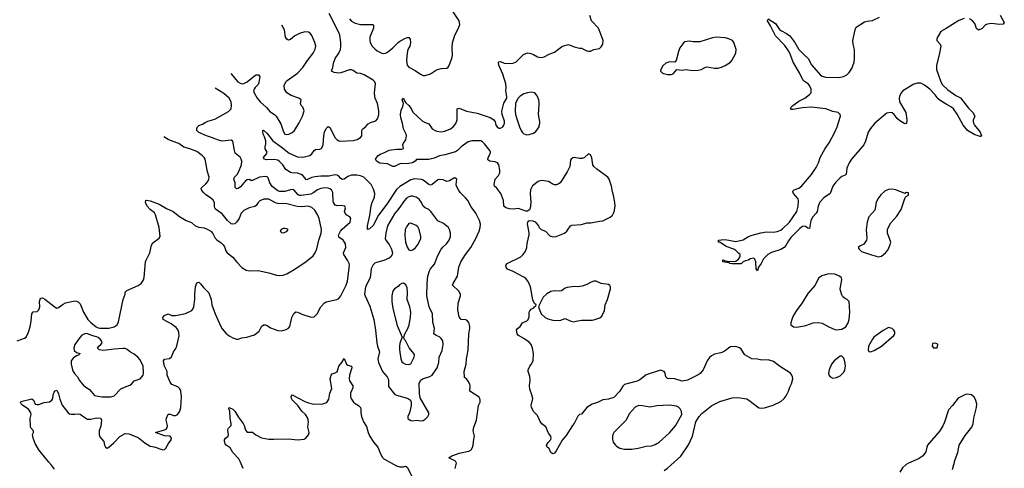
# Model space of a CAD drawing. Header units: inches. Extents: x 1449094 to 1618372, y 389908 to 534307.
# Tile 343 of 494: x 1514216 to 1525178, y 510694 to 515682. Entities that reach past the tile are written whole.
import ezdxf

# ---------------------------------------------------------------- set-up
doc = ezdxf.new("R2010")
doc.units = ezdxf.units.IN
doc.header["$MEASUREMENT"] = 0
doc.layers.add('B5511', color=7, linetype='Continuous')
doc.layers.add('B5521', color=7, linetype='Continuous')

msp = doc.modelspace()

# ---------------------------------------------------------------- linework, layer by layer
at = {"layer": 'B5511', "color": 5}
for points, elevation in [([(1519064, 510690), (1519080, 510750), (1519070, 510773), (1518995, 510810), (1519019, 510830), (1519110, 510863), (1519216, 510884), (1519241, 510899), (1519257, 510923), (1519265, 510950), (1519267, 510993), (1519278, 511050), (1519264, 511110), (1519274, 511150), (1519303, 511230), (1519326, 511390), (1519341, 511430), (1519344, 511450), (1519340, 511470), (1519330, 511484), (1519229, 511550), (1519232, 511608), (1519227, 511630), (1519210, 511664), (1519190, 511689), (1519170, 511702), (1519168, 511708), (1519163, 511770), (1519187, 511853), (1519192, 511912), (1519208, 512008), (1519217, 512190), (1519229, 512249), (1519229, 512270), (1519215, 512315), (1519198, 512338), (1519185, 512345), (1519130, 512347), (1519110, 512379), (1519094, 512454), (1519098, 512530), (1519124, 512610), (1519124, 512630), (1519105, 512665), (1519036, 512730), (1519043, 512750), (1519090, 512830), (1519107, 512930), (1519129, 512991), (1519179, 513070), (1519240, 513150), (1519293, 513250), (1519330, 513330), (1519342, 513370), (1519345, 513410), (1519335, 513450), (1519296, 513530), (1519241, 513601), (1519204, 513670), (1519181, 513701), (1519122, 513762), (1519100, 513790), (1519081, 513830), (1519076, 513850), (1519082, 513910), (1519070, 513922), (1519050, 513922), (1519001, 513890), (1518970, 513883), (1518930, 513902), (1518890, 513907), (1518870, 513901), (1518810, 513851), (1518790, 513843), (1518770, 513848), (1518710, 513897), (1518690, 513905), (1518613, 513913), (1518570, 513903), (1518450, 513828), (1518410, 513795), (1518304, 513630), (1518212, 513510), (1518150, 513394), (1518110, 513358), (1518090, 513349), (1518087, 513367), (1518090, 513390), (1518115, 513505), (1518129, 513611), (1518140, 513650), (1518167, 513710), (1518170, 513750), (1518156, 513796), (1518131, 513851), (1518060, 513920), (1518047, 513930), (1518010, 513947), (1517970, 513954), (1517910, 513954), (1517870, 513939), (1517830, 513909), (1517810, 513904), (1517790, 513918), (1517765, 513945), (1517750, 513954), (1517730, 513956), (1517657, 513943), (1517570, 513943), (1517504, 513936), (1517470, 513928), (1517410, 513903), (1517370, 513950), (1517350, 513961), (1517310, 513976), (1517250, 513978), (1517230, 513985), (1517178, 514018), (1517146, 514070), (1517110, 514107), (1517090, 514119), (1517050, 514127), (1516964, 514124), (1516937, 514130), (1516932, 514150), (1516964, 514190), (1516972, 514210), (1516948, 514248), (1516948, 514270), (1516957, 514303), (1516956, 514336), (1516941, 514381), (1516926, 514410), (1516922, 514438), (1516924, 514450), (1516930, 514453), (1516970, 514416), (1517036, 514336), (1517126, 514270), (1517217, 514197), (1517310, 514158), (1517370, 514155), (1517417, 514163), (1517446, 514174), (1517468, 514190), (1517494, 514226), (1517510, 514238), (1517558, 514242), (1517576, 514250), (1517594, 514290), (1517602, 514390), (1517610, 514430), (1517630, 514474), (1517650, 514493), (1517670, 514482), (1517728, 514370), (1517750, 514345), (1517770, 514335), (1517790, 514332), (1517930, 514338), (1517973, 514350), (1518010, 514371), (1518025, 514390), (1518026, 514450), (1518034, 514466), (1518070, 514496), (1518095, 514525), (1518121, 514539), (1518182, 514558), (1518200, 514580), (1518215, 514625), (1518216, 514670), (1518200, 514750), (1518174, 514810), (1518170, 514830), (1518168, 514870), (1518176, 514970), (1518169, 514990), (1518152, 515010), (1518050, 515068), (1518010, 515083), (1517970, 515088), (1517930, 515117), (1517910, 515124), (1517890, 515124), (1517790, 515090), (1517770, 515088), (1517716, 515096), (1517689, 515110), (1517702, 515150), (1517710, 515198), (1517727, 515250), (1517770, 515310), (1517787, 515350), (1517793, 515390), (1517791, 515430), (1517779, 515510), (1517770, 515539), (1517661, 515750)], 640), ([(1517890, 515693), (1517910, 515668), (1517950, 515645), (1518010, 515630), (1518150, 515630), (1518157, 515617), (1518156, 515590), (1518113, 515490), (1518113, 515450), (1518119, 515430), (1518141, 515390), (1518170, 515358), (1518197, 515337), (1518248, 515310), (1518270, 515306), (1518290, 515309), (1518310, 515320), (1518370, 515369), (1518430, 515430), (1518450, 515444), (1518510, 515477), (1518530, 515484), (1518550, 515484), (1518565, 515465), (1518569, 515430), (1518558, 515390), (1518539, 515350), (1518530, 515310), (1518522, 515230), (1518530, 515177), (1518550, 515154), (1518618, 515118), (1518677, 515077), (1518710, 515061), (1518730, 515061), (1518790, 515081), (1518856, 515124), (1518910, 515138), (1518970, 515143), (1518987, 515153), (1518995, 515165), (1519027, 515250), (1519035, 515285), (1519030, 515370), (1519035, 515425), (1519062, 515510), (1519103, 515590), (1519115, 515630), (1519109, 515670), (1519042, 515770)], 640), ([(1516566, 515084), (1516644, 514990), (1516670, 514975), (1516690, 514969), (1516710, 514972), (1516750, 514992), (1516830, 515057), (1516850, 515068), (1516876, 515070), (1516890, 515050), (1516877, 514983), (1516870, 514963), (1516839, 514930), (1516827, 514910), (1516818, 514890), (1516825, 514870), (1516861, 514810), (1516892, 514770), (1516965, 514705), (1517003, 514663), (1517052, 514630), (1517070, 514610), (1517124, 514524), (1517154, 514434), (1517170, 514410), (1517190, 514405), (1517212, 514408), (1517250, 514429), (1517275, 514450), (1517326, 514534), (1517365, 514610), (1517382, 514670), (1517369, 514709), (1517350, 514730), (1517343, 514750), (1517349, 514790), (1517324, 514810), (1517239, 514839), (1517189, 514869), (1517165, 514910), (1517162, 514950), (1517179, 514990), (1517194, 515006), (1517310, 515088), (1517368, 515150), (1517420, 515230), (1517483, 515310), (1517506, 515354), (1517513, 515390), (1517503, 515430), (1517468, 515508), (1517452, 515532), (1517430, 515545), (1517390, 515546), (1517330, 515530), (1517278, 515502), (1517230, 515461), (1517210, 515456), (1517190, 515466), (1517175, 515490), (1517163, 515570), (1517136, 515620)], 660), ([(1520000, 513886), (1519990, 513882), (1519926, 513834), (1519904, 513790), (1519898, 513750), (1519907, 513650), (1519899, 513581), (1519893, 513567), (1519881, 513559), (1519870, 513553), (1519850, 513552), (1519770, 513581), (1519710, 513576), (1519670, 513580), (1519630, 513591), (1519605, 513610), (1519603, 513670), (1519581, 513730), (1519572, 513750), (1519530, 513809), (1519502, 513830), (1519499, 513850), (1519511, 513910), (1519548, 513950), (1519560, 513980), (1519562, 514010), (1519550, 514070), (1519535, 514090), (1519510, 514103), (1519451, 514111), (1519430, 514125), (1519433, 514150), (1519455, 514190), (1519458, 514210), (1519451, 514229), (1519390, 514303), (1519370, 514323), (1519350, 514334), (1519250, 514335), (1519210, 514323), (1519131, 514270), (1519090, 514227), (1519068, 514212), (1518950, 514178), (1518890, 514169), (1518830, 514143), (1518771, 514129), (1518633, 514127), (1518619, 514110), (1518590, 514090), (1518550, 514082), (1518450, 514078), (1518389, 514049), (1518369, 514049), (1518310, 514078), (1518226, 514086), (1518188, 514110), (1518178, 514130), (1518205, 514170), (1518230, 514187), (1518270, 514201), (1518328, 514230), (1518410, 514242), (1518470, 514241), (1518489, 514250), (1518482, 514290), (1518490, 514310), (1518514, 514346), (1518521, 514390), (1518518, 514410), (1518490, 514470), (1518480, 514530), (1518460, 514590), (1518456, 514630), (1518463, 514677), (1518482, 514718), (1518489, 514750), (1518475, 514790), (1518489, 514811), (1518500, 514781), (1518517, 514757), (1518550, 514730), (1518574, 514694), (1518593, 514653), (1518698, 514558), (1518722, 514542), (1518770, 514524), (1518810, 514470), (1518833, 514453), (1518862, 514442), (1518910, 514435), (1518950, 514442), (1519012, 514468), (1519045, 514495), (1519071, 514529), (1519087, 514570), (1519087, 514690), (1519110, 514700), (1519190, 514666), (1519310, 514643), (1519455, 514595), (1519495, 514570), (1519508, 514548), (1519519, 514510), (1519531, 514490), (1519550, 514478), (1519570, 514475), (1519594, 514490), (1519607, 514510), (1519614, 514530), (1519614, 514554), (1519589, 514630), (1519585, 514665), (1519607, 514753), (1519639, 514810), (1519641, 514830), (1519629, 514890), (1519632, 514930), (1519627, 514970), (1519595, 515075), (1519550, 515178), (1519547, 515210), (1519550, 515215), (1519570, 515216), (1519610, 515199), (1519635, 515195), (1519710, 515198), (1519745, 515215), (1519826, 515294), (1519850, 515308), (1519870, 515313), (1519907, 515307), (1519936, 515296), (1519982, 515270), (1520000, 515267)], 620), ([(1514603, 510683), (1514570, 510730), (1514540, 510760), (1514430, 510897), (1514390, 510970), (1514366, 511030), (1514359, 511070), (1514369, 511090), (1514369, 511110), (1514342, 511142), (1514337, 511157), (1514332, 511248), (1514344, 511290), (1514341, 511310), (1514313, 511350), (1514253, 511390), (1514233, 511410), (1514227, 511430), (1514230, 511438), (1514350, 511467), (1514370, 511451), (1514388, 511408), (1514410, 511404), (1514430, 511404), (1514490, 511427), (1514550, 511434), (1514573, 511450), (1514584, 511470), (1514588, 511510), (1514600, 511540), (1514610, 511554), (1514630, 511564), (1514650, 511523), (1514664, 511464), (1514690, 511395), (1514755, 511310), (1514770, 511301), (1514790, 511297), (1514830, 511295), (1514870, 511300), (1514890, 511295), (1514930, 511264), (1514970, 511241), (1515010, 511240), (1515070, 511256), (1515119, 511250), (1515127, 511230), (1515124, 511196), (1515119, 511161), (1515103, 511110), (1515100, 511070), (1515110, 511042), (1515155, 510990), (1515160, 510950), (1515170, 510927), (1515190, 510919), (1515210, 510928), (1515263, 510977), (1515330, 511048), (1515390, 511082), (1515430, 511077), (1515536, 511036), (1515610, 510976), (1515670, 510941), (1515713, 510933), (1515810, 510899), (1515830, 510904), (1515844, 510916), (1515873, 510970), (1515904, 511010), (1515907, 511030), (1515890, 511050), (1515830, 511056), (1515728, 511090), (1515830, 511122), (1515846, 511130), (1515857, 511143), (1515862, 511170), (1515847, 511230), (1515850, 511250), (1515870, 511296), (1515890, 511297), (1515930, 511282), (1515950, 511281), (1515971, 511289), (1515989, 511310), (1516001, 511330), (1516011, 511370), (1516018, 511490), (1516012, 511552), (1515999, 511579), (1515978, 511598), (1515910, 511626), (1515892, 511650), (1515857, 511730), (1515858, 511770), (1515830, 511830), (1515816, 511884), (1515816, 511890), (1515830, 511906), (1515884, 511916), (1515906, 511934), (1515927, 511990), (1515954, 512026), (1515965, 512055), (1515993, 512167), (1515990, 512205), (1515981, 512230), (1515958, 512258), (1515901, 512301), (1515813, 512350), (1515809, 512370), (1515830, 512393), (1515870, 512411), (1515910, 512393), (1515950, 512394), (1516064, 512416), (1516133, 512450), (1516149, 512470), (1516156, 512490), (1516167, 512570), (1516167, 512630), (1516174, 512710), (1516190, 512756), (1516210, 512762), (1516230, 512746), (1516263, 512703), (1516324, 512644), (1516349, 512570), (1516357, 512510), (1516392, 512410), (1516424, 512344), (1516454, 512270), (1516470, 512244), (1516510, 512197), (1516550, 512165), (1516590, 512143), (1516630, 512131), (1516650, 512131), (1516690, 512143), (1516746, 512150), (1516830, 512179), (1516883, 512217), (1516908, 512272), (1516930, 512288), (1516950, 512288), (1516970, 512281), (1517010, 512256), (1517090, 512225), (1517130, 512224), (1517183, 512237), (1517209, 512251), (1517224, 512270), (1517247, 512370), (1517270, 512416), (1517290, 512434), (1517310, 512431), (1517370, 512405), (1517450, 512379), (1517490, 512376), (1517529, 512411), (1517570, 512491), (1517610, 512535), (1517630, 512546), (1517749, 512571), (1517770, 512583), (1517793, 512610), (1517852, 512730), (1517865, 512775), (1517887, 512950), (1517884, 512970), (1517867, 513010), (1517824, 513070), (1517822, 513090), (1517846, 513150), (1517842, 513190), (1517833, 513210), (1517816, 513230), (1517770, 513264), (1517767, 513287), (1517789, 513330), (1517806, 513354), (1517894, 513430), (1517902, 513470), (1517891, 513491), (1517859, 513510), (1517839, 513530), (1517833, 513550), (1517844, 513590), (1517838, 513610), (1517795, 513615), (1517750, 513614), (1517730, 513620), (1517720, 513630), (1517710, 513650), (1517707, 513667), (1517701, 513761), (1517689, 513789), (1517670, 513802), (1517649, 513809), (1517611, 513811), (1517570, 513806), (1517532, 513790), (1517490, 513759), (1517457, 513743), (1517350, 513728), (1517330, 513729), (1517316, 513736), (1517270, 513789), (1517250, 513795), (1517230, 513792), (1517170, 513773), (1517110, 513772), (1517090, 513778), (1517027, 513827), (1517002, 513870), (1516983, 513923), (1516970, 513935), (1516950, 513937), (1516888, 513932), (1516810, 513894), (1516790, 513895), (1516770, 513906), (1516750, 513903), (1516730, 513890), (1516676, 513824), (1516650, 513807), (1516630, 513801), (1516616, 513816), (1516615, 513870), (1516602, 513910), (1516609, 513930), (1516639, 513961), (1516654, 513986), (1516684, 514070), (1516688, 514110), (1516683, 514130), (1516670, 514154), (1516617, 514197), (1516607, 514227), (1516590, 514330), (1516570, 514341), (1516471, 514331), (1516430, 514341), (1516353, 514373), (1516296, 514390), (1516210, 514427), (1516189, 514450), (1516189, 514471), (1516195, 514490), (1516210, 514505), (1516250, 514519), (1516280, 514540), (1516310, 514555), (1516390, 514577), (1516540, 514660), (1516570, 514690), (1516576, 514730), (1516570, 514770), (1516550, 514811), (1516490, 514861), (1516394, 514922)], 660), ([(1520000, 514759), (1519996, 514790), (1519976, 514836), (1519950, 514868), (1519910, 514876), (1519869, 514871), (1519830, 514858), (1519788, 514832), (1519765, 514810), (1519743, 514770), (1519738, 514750), (1519733, 514670), (1519736, 514630), (1519746, 514590), (1519779, 514490), (1519798, 514450), (1519810, 514430), (1519830, 514413), (1519863, 514403), (1519890, 514405), (1519938, 514422), (1519961, 514439), (1519998, 514490), (1520000, 514498)], 620), ([(1520000, 514586), (1519991, 514629), (1520000, 514738)], 620), ([(1514190, 512110), (1514270, 512139), (1514287, 512153), (1514313, 512207), (1514332, 512268), (1514344, 512330), (1514350, 512412), (1514367, 512433), (1514410, 512437), (1514430, 512456), (1514439, 512490), (1514438, 512550), (1514444, 512576), (1514453, 512587), (1514470, 512588), (1514495, 512575), (1514610, 512487), (1514630, 512476), (1514650, 512481), (1514701, 512519), (1514728, 512532), (1514830, 512555), (1514850, 512551), (1514870, 512541), (1514890, 512523), (1514928, 512428), (1514976, 512350), (1515010, 512314), (1515068, 512268), (1515090, 512255), (1515110, 512251), (1515210, 512253), (1515270, 512266), (1515301, 512290), (1515318, 512322), (1515370, 512570), (1515389, 512630), (1515390, 512652), (1515408, 512670), (1515534, 512726), (1515569, 512750), (1515584, 512770), (1515596, 512790), (1515603, 512817), (1515618, 512990), (1515624, 513010), (1515664, 513090), (1515685, 513175), (1515700, 513201), (1515769, 513251), (1515779, 513270), (1515771, 513370), (1515730, 513514), (1515716, 513536), (1515670, 513572), (1515637, 513610), (1515617, 513650), (1515622, 513670), (1515630, 513674), (1515670, 513668), (1515770, 513630), (1515850, 513581), (1515924, 513550), (1515995, 513495), (1516070, 513449), (1516130, 513426), (1516170, 513391), (1516210, 513375), (1516270, 513367), (1516310, 513350), (1516345, 513330), (1516365, 513305), (1516393, 513253), (1516413, 513233), (1516461, 513201), (1516480, 513180), (1516495, 513155), (1516510, 513111), (1516527, 513090), (1516590, 513041), (1516630, 512991), (1516690, 512928), (1516738, 512898), (1516771, 512891), (1516870, 512895), (1516990, 512869), (1517077, 512843), (1517110, 512838), (1517150, 512842), (1517190, 512855), (1517290, 512914), (1517405, 512995), (1517482, 513058), (1517507, 513090), (1517526, 513134), (1517545, 513230), (1517572, 513310), (1517576, 513350), (1517550, 513470), (1517537, 513510), (1517503, 513563), (1517470, 513594), (1517430, 513607), (1517350, 513601), (1517306, 513606), (1517190, 513633), (1517090, 513639), (1517066, 513646), (1516990, 513687), (1516933, 513687), (1516890, 513667), (1516872, 513648), (1516850, 513615), (1516836, 513604), (1516770, 513592), (1516710, 513559), (1516683, 513530), (1516659, 513470), (1516630, 513430), (1516610, 513414), (1516590, 513408), (1516570, 513414), (1516529, 513449), (1516470, 513524), (1516397, 513577), (1516389, 513590), (1516386, 513606), (1516387, 513650), (1516370, 513677), (1516342, 513702), (1516290, 513733), (1516261, 513761), (1516239, 513790), (1516238, 513810), (1516243, 513817), (1516290, 513856), (1516310, 513882), (1516323, 513910), (1516325, 513930), (1516306, 513990), (1516280, 514130), (1516270, 514150), (1516252, 514170), (1516190, 514216), (1516110, 514247), (1516044, 514264), (1515990, 514304), (1515913, 514330), (1515870, 514351), (1515823, 514380)], 680), ([(1520000, 511238), (1519981, 511281), (1519942, 511322), (1519914, 511370), (1519909, 511390), (1519929, 511470), (1519919, 511510), (1519894, 511574), (1519892, 511610), (1519898, 511678), (1519894, 511714), (1519878, 511770), (1519878, 511790), (1519895, 511830), (1519912, 511848), (1519932, 511890), (1519936, 511970), (1519927, 512030), (1519909, 512070), (1519890, 512096), (1519830, 512137), (1519769, 512170), (1519755, 512190), (1519749, 512230), (1519758, 512250), (1519789, 512271), (1519815, 512310), (1519870, 512338), (1519889, 512370), (1519889, 512429), (1519895, 512445), (1519910, 512462), (1519942, 512478), (1519946, 512490), (1519962, 512498), (1519966, 512510), (1519948, 512528), (1519930, 512566), (1519905, 512710), (1519879, 512770), (1519850, 512803), (1519830, 512818), (1519710, 512882), (1519648, 512908), (1519632, 512930), (1519629, 512950), (1519645, 512970), (1519794, 513046), (1519821, 513070), (1519849, 513110), (1519863, 513150), (1519867, 513193), (1519889, 513290), (1519889, 513311), (1519869, 513411), (1519879, 513441), (1519890, 513451), (1519930, 513447), (1519954, 513434), (1519991, 513391), (1519996, 513376), (1520000, 513372)], 620), ([(1520000, 512507), (1519992, 512490), (1520000, 512468)], 620), ([(1516704, 510690), (1516672, 510770), (1516657, 510797), (1516590, 510870), (1516560, 510920), (1516514, 510950), (1516504, 510964), (1516495, 510990), (1516496, 511010), (1516509, 511030), (1516538, 511050), (1516541, 511070), (1516532, 511110), (1516534, 511126), (1516541, 511139), (1516569, 511170), (1516572, 511188), (1516558, 511250), (1516555, 511330), (1516546, 511354), (1516550, 511370), (1516590, 511352), (1516610, 511330), (1516647, 511267), (1516704, 511190), (1516715, 511170), (1516730, 511118), (1516750, 511096), (1516810, 511097), (1516846, 511066), (1516910, 511034), (1516990, 511018), (1517044, 511016), (1517210, 511022), (1517310, 511011), (1517383, 511017), (1517397, 511023), (1517433, 511067), (1517438, 511090), (1517426, 511150), (1517432, 511210), (1517425, 511250), (1517397, 511290), (1517357, 511330), (1517312, 511392), (1517250, 511456), (1517242, 511470), (1517238, 511490), (1517241, 511499), (1517250, 511511), (1517390, 511435), (1517430, 511420), (1517490, 511406), (1517590, 511411), (1517635, 511426), (1517658, 511462), (1517671, 511530), (1517690, 511582), (1517674, 511690), (1517684, 511730), (1517696, 511744), (1517730, 511754), (1517750, 511766), (1517770, 511830), (1517802, 511870), (1517830, 511916), (1517855, 511850), (1517870, 511839), (1517911, 511830), (1517913, 511810), (1517890, 511730), (1517886, 511690), (1517890, 511667), (1517926, 511610), (1517926, 511590), (1517900, 511530), (1517900, 511490), (1517910, 511464), (1517934, 511430), (1517950, 511414), (1517990, 511390), (1518010, 511370), (1518014, 511350), (1518013, 511310), (1518023, 511270), (1518045, 511210), (1518077, 511157), (1518095, 511090), (1518110, 511056), (1518160, 510980), (1518202, 510930), (1518234, 510854), (1518255, 510815), (1518270, 510799), (1518410, 510722), (1518450, 510711), (1518489, 510711), (1518510, 510716), (1518530, 510705), (1518590, 510590)], 640)]:
    msp.add_lwpolyline(points, dxfattribs=dict(at, elevation=elevation))
for points, elevation in [([(1518590, 513721), (1518570, 513719), (1518549, 513711), (1518524, 513696), (1518499, 513670), (1518439, 513581), (1518390, 513522), (1518311, 513390), (1518292, 513310), (1518287, 513250), (1518294, 513230), (1518330, 513182), (1518356, 513130), (1518366, 513090), (1518364, 513070), (1518350, 513044), (1518330, 513030), (1518270, 513006), (1518190, 512983), (1518170, 512975), (1518150, 512958), (1518130, 512910), (1518117, 512810), (1518068, 512710), (1518056, 512630), (1518061, 512610), (1518115, 512495), (1518158, 512350), (1518178, 512230), (1518193, 512090), (1518201, 512050), (1518223, 511990), (1518204, 511910), (1518210, 511870), (1518257, 511770), (1518307, 511710), (1518317, 511690), (1518323, 511670), (1518324, 511604), (1518394, 511514), (1518410, 511506), (1518518, 511478), (1518546, 511466), (1518566, 511450), (1518576, 511430), (1518576, 511390), (1518557, 511310), (1518536, 511270), (1518536, 511250), (1518543, 511243), (1518570, 511224), (1518590, 511221), (1518630, 511228), (1518690, 511223), (1518710, 511226), (1518730, 511238), (1518759, 511270), (1518772, 511290), (1518772, 511310), (1518676, 511476), (1518666, 511526), (1518665, 511635), (1518680, 511670), (1518701, 511690), (1518784, 511716), (1518810, 511730), (1518865, 511810), (1518882, 511870), (1518885, 511930), (1518918, 512002), (1518931, 512070), (1518926, 512110), (1518910, 512138), (1518890, 512154), (1518852, 512170), (1518827, 512190), (1518835, 512250), (1518817, 512317), (1518812, 512410), (1518776, 512490), (1518749, 512610), (1518753, 512747), (1518762, 512830), (1518778, 512890), (1518790, 512910), (1518836, 512964), (1518868, 513052), (1518909, 513131), (1518930, 513156), (1518967, 513190), (1518998, 513230), (1519011, 513270), (1519012, 513310), (1519003, 513350), (1518990, 513372), (1518935, 513415), (1518870, 513446), (1518794, 513550), (1518770, 513570), (1518730, 513589), (1518710, 513607), (1518690, 513650), (1518665, 513685), (1518629, 513709)], 660), ([(1517170, 513361), (1517150, 513360), (1517126, 513350), (1517116, 513330), (1517130, 513316), (1517150, 513314), (1517190, 513328), (1517204, 513350), (1517190, 513358)], 720), ([(1518570, 513421), (1518550, 513417), (1518521, 513379), (1518509, 513350), (1518504, 513284), (1518513, 513210), (1518530, 513153), (1518550, 513124), (1518570, 513117), (1518590, 513123), (1518618, 513142), (1518654, 513186), (1518683, 513250), (1518684, 513270), (1518664, 513350), (1518650, 513378), (1518630, 513394)], 680), ([(1518490, 512753), (1518470, 512748), (1518446, 512734), (1518430, 512716), (1518390, 512689), (1518376, 512670), (1518367, 512650), (1518359, 512610), (1518359, 512550), (1518370, 512470), (1518420, 512280), (1518474, 512150), (1518450, 512084), (1518444, 512050), (1518445, 512010), (1518458, 511910), (1518470, 511879), (1518485, 511865), (1518511, 511851), (1518550, 511847), (1518570, 511857), (1518580, 511870), (1518608, 511930), (1518611, 511950), (1518604, 511970), (1518553, 512033), (1518510, 512114), (1518496, 512130), (1518492, 512150), (1518504, 512190), (1518536, 512250), (1518551, 512290), (1518568, 512370), (1518572, 512430), (1518560, 512490), (1518530, 512570), (1518534, 512650), (1518530, 512701), (1518515, 512735)], 680), ([(1514950, 512192), (1514910, 512173), (1514890, 512153), (1514829, 512070), (1514821, 512030), (1514824, 512004), (1514850, 511983), (1514891, 511970), (1514871, 511950), (1514850, 511943), (1514810, 511917), (1514789, 511890), (1514789, 511850), (1514804, 511790), (1514810, 511770), (1514826, 511746), (1514859, 511710), (1514882, 511670), (1514929, 511609), (1514995, 511570), (1515050, 511502), (1515130, 511489), (1515230, 511490), (1515270, 511498), (1515344, 511576), (1515384, 511596), (1515443, 511617), (1515462, 511630), (1515492, 511668), (1515556, 511690), (1515578, 511710), (1515591, 511730), (1515595, 511750), (1515591, 511830), (1515559, 511899), (1515531, 511931), (1515490, 511964), (1515450, 511986), (1515414, 512014), (1515390, 512024), (1515370, 512027), (1515270, 512019), (1515150, 512002), (1515102, 512010), (1515084, 512030), (1515097, 512050), (1515121, 512070), (1515133, 512090), (1515129, 512110), (1515114, 512130), (1515090, 512149), (1515070, 512157), (1515030, 512166), (1514970, 512189)], 680)]:
    msp.add_lwpolyline(points, close=True, dxfattribs=dict(at, elevation=elevation))
at = {"layer": 'B5521', "color": 5}
for points, elevation in [([(1520000, 515267), (1520030, 515263), (1520055, 515270), (1520110, 515299), (1520170, 515322), (1520250, 515381), (1520270, 515391), (1520325, 515405), (1520390, 515381), (1520447, 515367), (1520470, 515367), (1520530, 515336), (1520550, 515331), (1520570, 515331), (1520610, 515351), (1520670, 515364), (1520690, 515381), (1520707, 515410), (1520712, 515450), (1520669, 515570), (1520660, 515590), (1520584, 515670), (1520565, 515730)], 620), ([(1524730, 515696), (1524670, 515674), (1524530, 515585), (1524470, 515553), (1524433, 515490), (1524426, 515470), (1524428, 515450), (1524464, 515410), (1524470, 515390), (1524453, 515290), (1524424, 515176), (1524422, 515130), (1524470, 514990), (1524490, 514960), (1524550, 514903), (1524640, 514840), (1524690, 514813), (1524778, 514698), (1524826, 514650), (1524851, 514610), (1524833, 514567), (1524831, 514550), (1524836, 514530), (1524845, 514510), (1524908, 514430), (1524925, 514390), (1524917, 514383), (1524910, 514383), (1524876, 514396), (1524850, 514401), (1524770, 514450), (1524721, 514510), (1524653, 514633), (1524612, 514692), (1524591, 514711), (1524530, 514742), (1524463, 514783), (1524443, 514803), (1524410, 514848), (1524350, 514909), (1524290, 514954), (1524250, 514975), (1524210, 514978), (1524170, 514965), (1524050, 514892), (1524031, 514870), (1524010, 514830), (1524007, 514810), (1524013, 514770), (1524080, 514650), (1524092, 514568), (1524090, 514527), (1524070, 514526), (1524016, 514556), (1523984, 514584), (1523950, 514628), (1523930, 514645), (1523910, 514652), (1523870, 514643), (1523850, 514630), (1523736, 514530), (1523688, 514472), (1523662, 514430), (1523632, 514330), (1523613, 514290), (1523477, 514130), (1523451, 514090), (1523425, 514030), (1523416, 513964), (1523406, 513954), (1523370, 513939), (1523350, 513924), (1523304, 513876), (1523270, 513830), (1523238, 513750), (1523170, 513703), (1523125, 513654), (1523105, 513610), (1523095, 513550), (1523083, 513530), (1523045, 513490), (1523023, 513450), (1523010, 513359), (1522990, 513365), (1522963, 513383), (1522950, 513386), (1522930, 513382), (1522900, 513360), (1522801, 513259), (1522775, 513225), (1522747, 513170), (1522729, 513150), (1522690, 513128), (1522585, 513095), (1522547, 513073), (1522497, 513023), (1522470, 512970), (1522442, 512930), (1522430, 512889), (1522414, 512910), (1522410, 512990), (1522400, 513020), (1522390, 513032), (1522350, 513023), (1522330, 513010), (1522298, 513002), (1522272, 512988), (1522248, 512968), (1522150, 512966), (1522122, 512970), (1522110, 512982), (1522090, 512981), (1522046, 512990), (1522046, 513010), (1522049, 513011), (1522064, 513004), (1522110, 512995), (1522190, 512998), (1522220, 513020), (1522228, 513030), (1522238, 513050), (1522238, 513070), (1522221, 513081), (1522190, 513115), (1522168, 513130), (1522082, 513162), (1522010, 513207), (1521998, 513210), (1521998, 513230), (1522024, 513236), (1522070, 513238), (1522190, 513216), (1522270, 513235), (1522330, 513270), (1522370, 513287), (1522467, 513313), (1522530, 513322), (1522610, 513321), (1522650, 513328), (1522690, 513341), (1522710, 513355), (1522788, 513430), (1522868, 513550), (1522882, 513610), (1522888, 513668), (1522884, 513690), (1522832, 513750), (1522823, 513770), (1522825, 513775), (1522837, 513790), (1522890, 513809), (1522924, 513836), (1523030, 513960), (1523082, 514038), (1523110, 514090), (1523127, 514150), (1523184, 514250), (1523230, 514312), (1523290, 514432), (1523317, 514490), (1523355, 514610), (1523351, 514630), (1523330, 514650), (1523270, 514660), (1523190, 514691), (1523030, 514710), (1522930, 514703), (1522825, 514685), (1522805, 514685), (1522799, 514690), (1522805, 514710), (1522823, 514730), (1522890, 514775), (1522959, 514810), (1523011, 514850), (1523028, 514870), (1523029, 514910), (1523011, 514950), (1522995, 514970), (1522954, 514994), (1522934, 515014), (1522899, 515090), (1522826, 515210), (1522790, 515310), (1522776, 515336), (1522736, 515396), (1522630, 515503), (1522574, 515614), (1522551, 515650), (1522543, 515670), (1522544, 515684)], 580), ([(1522550, 515692), (1522630, 515640), (1522675, 515575), (1522698, 515558), (1522755, 515530), (1522790, 515502), (1522846, 515430), (1522891, 515351), (1522950, 515290), (1522996, 515250), (1523030, 515182), (1523130, 515067), (1523150, 515053), (1523190, 515042), (1523341, 515039), (1523389, 515050), (1523424, 515070), (1523450, 515096), (1523479, 515141), (1523507, 515210), (1523512, 515252), (1523511, 515350), (1523497, 515410), (1523493, 515450), (1523517, 515570), (1523530, 515601), (1523623, 515657), (1523653, 515667), (1523710, 515672), (1523790, 515710)], 580), ([(1525132, 515732), (1525178, 515650), (1525166, 515634), (1525130, 515629), (1525030, 515639), (1524990, 515633), (1524970, 515624), (1524930, 515586), (1524890, 515565), (1524870, 515583), (1524850, 515639), (1524824, 515670), (1524790, 515694)], 580), ([(1520000, 514738), (1520001, 514750), (1520000, 514759)], 620), ([(1520000, 514498), (1520007, 514530), (1520007, 514550), (1520000, 514586)], 620), ([(1520000, 513372), (1520022, 513350), (1520070, 513331), (1520118, 513278), (1520150, 513266), (1520190, 513272), (1520282, 513310), (1520306, 513330), (1520347, 513390), (1520362, 513398), (1520470, 513405), (1520530, 513424), (1520576, 513424), (1520670, 513443), (1520710, 513446), (1520790, 513486), (1520815, 513510), (1520836, 513544), (1520846, 513610), (1520843, 513650), (1520828, 513730), (1520815, 513770), (1520806, 513830), (1520778, 513910), (1520763, 513930), (1520641, 514021), (1520609, 514050), (1520596, 514070), (1520585, 514145), (1520570, 514178), (1520563, 514183), (1520550, 514189), (1520503, 514150), (1520480, 514140), (1520450, 514139), (1520390, 514150), (1520375, 514145), (1520355, 514130), (1520350, 514119), (1520341, 514050), (1520313, 513990), (1520250, 513889), (1520234, 513870), (1520210, 513852), (1520190, 513845), (1520170, 513846), (1520150, 513852), (1520102, 513882), (1520030, 513896), (1520000, 513886)], 620), ([(1520000, 512468), (1520021, 512410), (1520067, 512370), (1520096, 512356), (1520150, 512340), (1520230, 512338), (1520290, 512359), (1520352, 512330), (1520384, 512324), (1520410, 512329), (1520470, 512342), (1520590, 512340), (1520610, 512344), (1520674, 512366), (1520696, 512384), (1520728, 512450), (1520736, 512510), (1520759, 512570), (1520792, 512690), (1520795, 512710), (1520787, 512727), (1520770, 512736), (1520690, 512747), (1520634, 512774), (1520610, 512776), (1520577, 512763), (1520530, 512736), (1520480, 512720), (1520428, 512712), (1520390, 512714), (1520310, 512704), (1520290, 512696), (1520250, 512667), (1520230, 512663), (1520170, 512667), (1520130, 512658), (1520085, 512635), (1520043, 512597), (1520000, 512507)], 620), ([(1521390, 510668), (1521430, 510696), (1521575, 510830), (1521664, 510956), (1521707, 511050), (1521745, 511210), (1521780, 511270), (1521810, 511304), (1521921, 511390), (1522010, 511438), (1522150, 511476), (1522210, 511482), (1522310, 511467), (1522350, 511441), (1522430, 511376), (1522450, 511366), (1522470, 511363), (1522510, 511365), (1522605, 511395), (1522690, 511438), (1522726, 511470), (1522750, 511501), (1522775, 511550), (1522790, 511596), (1522810, 511631), (1522822, 511690), (1522821, 511710), (1522812, 511730), (1522796, 511750), (1522675, 511830), (1522610, 511880), (1522550, 511900), (1522477, 511897), (1522430, 511906), (1522369, 511909), (1522290, 511954), (1522250, 512017), (1522230, 512035), (1522190, 512048), (1522130, 512045), (1522110, 512034), (1522085, 512010), (1522051, 511989), (1522022, 511978), (1521950, 511961), (1521917, 511943), (1521896, 511924), (1521870, 511889), (1521825, 511790), (1521792, 511748), (1521770, 511732), (1521650, 511675), (1521590, 511664), (1521510, 511688), (1521430, 511693), (1521410, 511710), (1521401, 511750), (1521390, 511769), (1521350, 511784), (1521190, 511733), (1521121, 511679), (1521090, 511661), (1520990, 511638), (1520950, 511624), (1520930, 511607), (1520893, 511547), (1520830, 511482), (1520770, 511464), (1520710, 511455), (1520650, 511427), (1520590, 511408), (1520530, 511370), (1520470, 511297), (1520450, 511290), (1520430, 511272), (1520390, 511190), (1520372, 511168), (1520301, 511059), (1520255, 511005), (1520190, 510889), (1520170, 510862), (1520150, 510855), (1520130, 510869), (1520112, 510912), (1520089, 510930), (1520082, 510950), (1520100, 510980), (1520130, 511012), (1520135, 511030), (1520129, 511050), (1520105, 511085), (1520074, 511154), (1520029, 511189), (1520010, 511215), (1520000, 511238)], 620), ([(1524601, 510679), (1524632, 510790), (1524661, 510870), (1524674, 510950), (1524742, 511058), (1524817, 511150), (1524831, 511189), (1524840, 511250), (1524870, 511370), (1524872, 511410), (1524857, 511457), (1524843, 511483), (1524812, 511512), (1524770, 511518), (1524745, 511515), (1524665, 511475), (1524601, 511390), (1524557, 511343), (1524513, 511207), (1524494, 511166), (1524459, 511110), (1524324, 510950), (1524315, 510930), (1524304, 510876), (1524290, 510855), (1524266, 510830), (1524222, 510798), (1524110, 510752), (1524084, 510736), (1524043, 510697), (1524014, 510650)], 620)]:
    msp.add_lwpolyline(points, dxfattribs=dict(at, elevation=elevation))
for points, elevation in [([(1521970, 515490), (1521930, 515482), (1521790, 515435), (1521715, 515435), (1521670, 515442), (1521623, 515437), (1521610, 515429), (1521566, 515370), (1521549, 515330), (1521524, 515230), (1521511, 515209), (1521450, 515213), (1521410, 515198), (1521377, 515170), (1521354, 515130), (1521351, 515110), (1521370, 515091), (1521385, 515085), (1521430, 515073), (1521470, 515073), (1521490, 515081), (1521533, 515127), (1521590, 515123), (1521630, 515129), (1521710, 515119), (1521770, 515122), (1521804, 515130), (1521850, 515154), (1521870, 515158), (1521950, 515142), (1521990, 515142), (1522030, 515154), (1522070, 515174), (1522130, 515212), (1522145, 515230), (1522188, 515310), (1522193, 515350), (1522168, 515430), (1522151, 515451), (1522110, 515471), (1522070, 515481)], 620), ([(1523930, 513796), (1523890, 513795), (1523850, 513779), (1523804, 513736), (1523770, 513691), (1523752, 513650), (1523735, 513565), (1523669, 513490), (1523650, 513430), (1523639, 513350), (1523648, 513252), (1523644, 513230), (1523614, 513186), (1523570, 513165), (1523551, 513150), (1523561, 513130), (1523590, 513106), (1523610, 513096), (1523690, 513073), (1523750, 513051), (1523770, 513046), (1523790, 513048), (1523810, 513054), (1523857, 513090), (1523880, 513120), (1523905, 513170), (1523915, 513210), (1523878, 513310), (1523877, 513350), (1523895, 513390), (1523916, 513424), (1523983, 513497), (1524028, 513570), (1524058, 513662), (1524076, 513704), (1524085, 513715), (1524112, 513730), (1524110, 513758), (1524090, 513759), (1524070, 513749), (1523970, 513790)], 620), ([(1523258, 512858), (1523210, 512853), (1523146, 512834), (1523110, 512807), (1523072, 512730), (1522990, 512638), (1522926, 512534), (1522863, 512450), (1522829, 512390), (1522812, 512350), (1522800, 512310), (1522803, 512290), (1522830, 512265), (1522870, 512263), (1522970, 512283), (1523050, 512312), (1523110, 512315), (1523150, 512308), (1523226, 512266), (1523290, 512238), (1523310, 512233), (1523370, 512239), (1523415, 512265), (1523439, 512310), (1523449, 512350), (1523460, 512430), (1523449, 512550), (1523430, 512569), (1523410, 512577), (1523382, 512602), (1523370, 512621), (1523354, 512670), (1523351, 512690), (1523369, 512789), (1523366, 512810), (1523344, 512830), (1523292, 512852)], 620), ([(1523890, 512259), (1523830, 512226), (1523727, 512150), (1523711, 512130), (1523667, 512050), (1523661, 512010), (1523671, 511991), (1523690, 511987), (1523730, 512005), (1523810, 512053), (1523948, 512170), (1523958, 512190), (1523958, 512210), (1523949, 512229), (1523930, 512248)], 620), ([(1524410, 512086), (1524378, 512082), (1524374, 512050), (1524390, 512034), (1524430, 512034), (1524438, 512070), (1524430, 512078)], 620), ([(1523370, 511942), (1523350, 511942), (1523284, 511890), (1523254, 511850), (1523227, 511790), (1523221, 511750), (1523227, 511727), (1523235, 511715), (1523270, 511696), (1523310, 511703), (1523350, 511723), (1523370, 511739), (1523390, 511761), (1523402, 511790), (1523409, 511830), (1523403, 511883), (1523390, 511918)], 620), ([(1521450, 511396), (1521310, 511388), (1521230, 511374), (1521150, 511388), (1521110, 511390), (1521090, 511384), (1521070, 511372), (1521002, 511298), (1520969, 511230), (1520830, 511093), (1520818, 511070), (1520815, 511050), (1520816, 511016), (1520823, 510983), (1520848, 510950), (1520861, 510941), (1520899, 510919), (1520950, 510905), (1521030, 510908), (1521102, 510918), (1521190, 510940), (1521250, 510944), (1521290, 510957), (1521335, 510985), (1521452, 511088), (1521516, 511164), (1521587, 511290), (1521586, 511326), (1521570, 511354), (1521550, 511374), (1521530, 511385)], 640)]:
    msp.add_lwpolyline(points, close=True, dxfattribs=dict(at, elevation=elevation))

doc.saveas('drawing.dxf')
